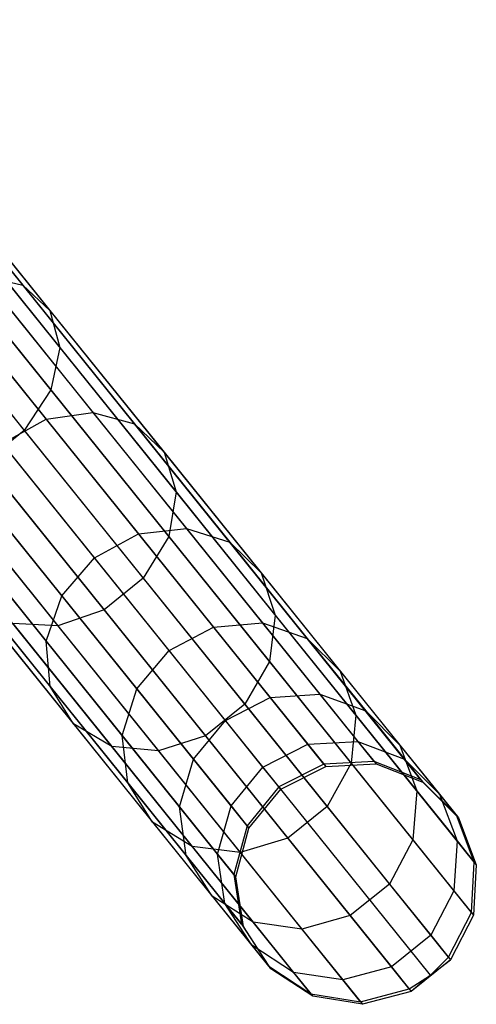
# Model space of a CAD drawing. Extents: x -102 to 102, y -101 to 102.
# Tile 324 of 481: x 60.33 to 64.1, y -79.39 to -71.26. Entities that reach past the tile are written whole.
import ezdxf

# ---------------------------------------------------------------- set-up
doc = ezdxf.new("R2010")
doc.units = 0
doc.header["$LTSCALE"] = 25.4
doc.layers.get('0').update_dxf_attribs({"linetype": 'CONTINUOUS'})

# ---------------------------------------------------------------- blocks, each defined once
blk = doc.blocks.new('NL2500011659_STL')
at = {"color": 0}
for p, q in [((62.841, -77.4063, -28.8314), (51.443, -63.2419, -288.8314)), ((62.841, -77.4063, -28.8314), (51.443, -63.2419, -288.8314)), ((63.256, -77.3854, -28.8485), (51.8579, -63.2209, -288.8484)), ((63.256, -77.3854, -28.8485), (51.8579, -63.2209, -288.8484)), ((63.6432, -77.5349, -28.8736), (52.2451, -63.3704, -288.8736)), ((63.6432, -77.5349, -28.8736), (52.2451, -63.3704, -288.8736)), ((62.4701, -77.5941, -28.8254), (51.072, -63.4297, -288.8254)), ((62.4701, -77.5941, -28.8254), (51.072, -63.4297, -288.8254)), ((63.9357, -77.829, -28.9024), (52.5376, -63.6646, -288.9024)), ((63.9357, -77.829, -28.9024), (52.5376, -63.6646, -288.9024)), ((62.2073, -77.9163, -28.8314), (50.8092, -63.7519, -288.8314)), ((62.2073, -77.9163, -28.8314), (50.8092, -63.7519, -288.8314)), ((64.0829, -78.217, -28.93), (52.6848, -64.0525, -288.93)), ((64.0829, -78.217, -28.93), (52.6848, -64.0525, -288.93)), ((62.098, -78.3172, -28.8485), (50.7, -64.1527, -288.8484)), ((62.098, -78.3172, -28.8485), (50.7, -64.1527, -288.8484)), ((64.0594, -78.6316, -28.9515), (52.6613, -64.4671, -288.9516)), ((64.0594, -78.6316, -28.9515), (52.6613, -64.4671, -288.9516)), ((62.1613, -78.7274, -28.8736), (50.7632, -64.5629, -288.8736)), ((62.1613, -78.7274, -28.8736), (50.7632, -64.5629, -288.8736)), ((63.8692, -79.0012, -28.9634), (52.4711, -64.8367, -288.9633)), ((63.8692, -79.0012, -28.9634), (52.4711, -64.8367, -288.9633)), ((62.386, -79.076, -28.9024), (50.988, -64.9116, -288.9024)), ((62.386, -79.076, -28.9024), (50.988, -64.9116, -288.9024)), ((63.7209, -79.1485, -28.9649), (52.3228, -64.984, -288.9649)), ((63.7209, -79.1485, -28.9649), (52.3228, -64.984, -288.9649)), ((63.5452, -79.2618, -28.9634), (52.1472, -65.0974, -288.9633)), ((63.5452, -79.2618, -28.9634), (52.1472, -65.0974, -288.9633)), ((62.7335, -79.3028, -28.93), (51.3354, -65.1384, -288.93)), ((62.7335, -79.3028, -28.93), (51.3354, -65.1384, -288.93)), ((63.1435, -79.3685, -28.9515), (51.7454, -65.2041, -288.9516)), ((63.1435, -79.3685, -28.9515), (51.7454, -65.2041, -288.9516)), ((59.3106, -72.1508, -12.4791), (60.3569, -73.451, -14.0708)), ((59.3106, -72.1508, -12.4791), (60.3569, -73.451, -14.0708)), ((59.5121, -72.3319, -12.1637), (60.5804, -73.6594, -13.7888)), ((59.5121, -72.3319, -12.1637), (60.5804, -73.6594, -13.7888)), ((59.5723, -72.6116, -11.862), (60.6616, -73.9653, -13.519)), ((59.5723, -72.6116, -11.862), (60.6616, -73.9653, -13.519)), ((59.4808, -72.9417, -11.6263), (60.5865, -74.3158, -13.3083)), ((59.4808, -72.9417, -11.6263), (60.5865, -74.3158, -13.3083)), ((59.2534, -73.2651, -11.4973), (60.3681, -74.6503, -13.1929)), ((59.2534, -73.2651, -11.4973), (60.3681, -74.6503, -13.1929)), ((60.0298, -73.3762, -14.3164), (60.9353, -74.5015, -16.0597)), ((60.0298, -73.3762, -14.3164), (60.9353, -74.5015, -16.0597)), ((60.0298, -73.3762, -14.3164), (60.3569, -73.451, -14.0708)), ((60.0298, -73.3762, -14.3164), (60.3569, -73.451, -14.0708)), ((59.6556, -73.4478, -14.4831), (60.5497, -74.5589, -16.2044)), ((59.6556, -73.4478, -14.4831), (60.5497, -74.5589, -16.2044)), ((60.3569, -73.451, -14.0708), (61.2793, -74.5973, -15.8466)), ((60.3569, -73.451, -14.0708), (61.2793, -74.5973, -15.8466)), ((60.3569, -73.451, -14.0708), (60.5804, -73.6594, -13.7888)), ((60.3569, -73.451, -14.0708), (60.5804, -73.6594, -13.7888)), ((60.5804, -73.6594, -13.7888), (61.5222, -74.8298, -15.6019)), ((60.5804, -73.6594, -13.7888), (61.5222, -74.8298, -15.6019)), ((60.5804, -73.6594, -13.7888), (60.6616, -73.9653, -13.519)), ((60.5804, -73.6594, -13.7888), (60.6616, -73.9653, -13.519)), ((60.6616, -73.9653, -13.519), (60.5865, -74.3158, -13.3083)), ((60.6616, -73.9653, -13.519), (60.5865, -74.3158, -13.3083)), ((60.6616, -73.9653, -13.519), (61.6219, -75.1587, -15.3679)), ((60.6616, -73.9653, -13.519), (61.6219, -75.1587, -15.3679)), ((60.5865, -74.3158, -13.3083), (60.3681, -74.6503, -13.1929)), ((60.5865, -74.3158, -13.3083), (60.3681, -74.6503, -13.1929)), ((60.5865, -74.3158, -13.3083), (61.5613, -75.5272, -15.185)), ((60.5865, -74.3158, -13.3083), (61.5613, -75.5272, -15.185)), ((60.1892, -74.7596, -16.2556), (60.5497, -74.5589, -16.2044)), ((60.1892, -74.7596, -16.2556), (60.5497, -74.5589, -16.2044)), ((60.5497, -74.5589, -16.2044), (60.9353, -74.5015, -16.0597)), ((60.5497, -74.5589, -16.2044), (60.9353, -74.5015, -16.0597)), ((60.5497, -74.5589, -16.2044), (61.3115, -75.5056, -18.0807)), ((60.5497, -74.5589, -16.2044), (61.3115, -75.5056, -18.0807)), ((60.9353, -74.5015, -16.0597), (61.7069, -75.4603, -17.9601)), ((60.9353, -74.5015, -16.0597), (61.7069, -75.4603, -17.9601)), ((60.9353, -74.5015, -16.0597), (61.2793, -74.5973, -15.8466)), ((60.9353, -74.5015, -16.0597), (61.2793, -74.5973, -15.8466)), ((61.2793, -74.5973, -15.8466), (62.0652, -75.574, -17.7823)), ((61.2793, -74.5973, -15.8466), (62.0652, -75.574, -17.7823)), ((61.2793, -74.5973, -15.8466), (61.5222, -74.8298, -15.6019)), ((61.2793, -74.5973, -15.8466), (61.5222, -74.8298, -15.6019)), ((60.3681, -74.6503, -13.1929), (60.0441, -74.911, -13.1929)), ((60.3681, -74.6503, -13.1929), (60.0441, -74.911, -13.1929)), ((60.3681, -74.6503, -13.1929), (61.3508, -75.8715, -15.0849)), ((60.3681, -74.6503, -13.1929), (61.3508, -75.8715, -15.0849)), ((60.9475, -75.702, -18.1234), (60.1892, -74.7596, -16.2556)), ((60.9475, -75.702, -18.1234), (60.1892, -74.7596, -16.2556)), ((61.5222, -74.8298, -15.6019), (62.3246, -75.827, -17.5782)), ((61.5222, -74.8298, -15.6019), (62.3246, -75.827, -17.5782)), ((61.5222, -74.8298, -15.6019), (61.6219, -75.1587, -15.3679)), ((61.5222, -74.8298, -15.6019), (61.6219, -75.1587, -15.3679)), ((60.0441, -74.911, -13.1929), (61.0268, -76.1322, -15.0849)), ((60.0441, -74.911, -13.1929), (61.0268, -76.1322, -15.0849)), ((59.6706, -75.0528, -13.3083), (60.6454, -76.2642, -15.185)), ((59.6706, -75.0528, -13.3083), (60.6454, -76.2642, -15.185)), ((59.916, -75.0689, -16.2044), (60.6778, -76.0156, -18.0807)), ((59.916, -75.0689, -16.2044), (60.6778, -76.0156, -18.0807)), ((61.6219, -75.1587, -15.3679), (61.5613, -75.5272, -15.185)), ((61.6219, -75.1587, -15.3679), (61.5613, -75.5272, -15.185)), ((61.6219, -75.1587, -15.3679), (62.4401, -76.1755, -17.3831)), ((61.6219, -75.1587, -15.3679), (62.4401, -76.1755, -17.3831)), ((59.7774, -75.4333, -16.0597), (60.549, -76.3921, -17.9601)), ((59.7774, -75.4333, -16.0597), (60.549, -76.3921, -17.9601)), ((60.9475, -75.702, -18.1234), (61.3115, -75.5056, -18.0807)), ((60.9475, -75.702, -18.1234), (61.3115, -75.5056, -18.0807)), ((61.3115, -75.5056, -18.0807), (61.7069, -75.4603, -17.9601)), ((61.3115, -75.5056, -18.0807), (61.7069, -75.4603, -17.9601)), ((61.3115, -75.5056, -18.0807), (61.9306, -76.2749, -20.0862)), ((61.3115, -75.5056, -18.0807), (61.9306, -76.2749, -20.0862)), ((61.5613, -75.5272, -15.185), (61.3508, -75.8715, -15.0849)), ((61.5613, -75.5272, -15.185), (61.3508, -75.8715, -15.0849)), ((61.5613, -75.5272, -15.185), (62.3918, -76.5593, -17.2306)), ((61.5613, -75.5272, -15.185), (62.3918, -76.5593, -17.2306)), ((61.7069, -75.4603, -17.9601), (62.3339, -76.2395, -19.9912)), ((61.7069, -75.4603, -17.9601), (62.3339, -76.2395, -19.9912)), ((61.7069, -75.4603, -17.9601), (62.0652, -75.574, -17.7823)), ((61.7069, -75.4603, -17.9601), (62.0652, -75.574, -17.7823)), ((62.0652, -75.574, -17.7823), (62.7039, -76.3676, -19.8514)), ((62.0652, -75.574, -17.7823), (62.7039, -76.3676, -19.8514)), ((62.0652, -75.574, -17.7823), (62.3246, -75.827, -17.5782)), ((62.0652, -75.574, -17.7823), (62.3246, -75.827, -17.5782)), ((60.6778, -76.0156, -18.0807), (60.9475, -75.702, -18.1234)), ((60.6778, -76.0156, -18.0807), (60.9475, -75.702, -18.1234)), ((61.5638, -76.4678, -20.1198), (60.9475, -75.702, -18.1234)), ((61.5638, -76.4678, -20.1198), (60.9475, -75.702, -18.1234)), ((59.7974, -75.7898, -15.8466), (60.5833, -76.7665, -17.7823)), ((59.7974, -75.7898, -15.8466), (60.5833, -76.7665, -17.7823)), ((62.3246, -75.827, -17.5782), (62.9767, -76.6373, -19.6907)), ((62.3246, -75.827, -17.5782), (62.9767, -76.6373, -19.6907)), ((62.3246, -75.827, -17.5782), (62.4401, -76.1755, -17.3831)), ((62.3246, -75.827, -17.5782), (62.4401, -76.1755, -17.3831)), ((61.3508, -75.8715, -15.0849), (61.0268, -76.1322, -15.0849)), ((61.3508, -75.8715, -15.0849), (61.0268, -76.1322, -15.0849)), ((61.3508, -75.8715, -15.0849), (62.1881, -76.9121, -17.1471)), ((61.3508, -75.8715, -15.0849), (62.1881, -76.9121, -17.1471)), ((60.549, -76.3921, -17.9601), (60.6778, -76.0156, -18.0807)), ((60.549, -76.3921, -17.9601), (60.6778, -76.0156, -18.0807)), ((60.6778, -76.0156, -18.0807), (61.2968, -76.7849, -20.0862)), ((60.6778, -76.0156, -18.0807), (61.2968, -76.7849, -20.0862)), ((59.9725, -76.0767, -15.6019), (60.775, -77.0739, -17.5782)), ((59.9725, -76.0767, -15.6019), (60.775, -77.0739, -17.5782)), ((61.0268, -76.1322, -15.0849), (60.6454, -76.2642, -15.185)), ((61.0268, -76.1322, -15.0849), (60.6454, -76.2642, -15.185)), ((61.0268, -76.1322, -15.0849), (61.8642, -77.1727, -17.1471)), ((61.0268, -76.1322, -15.0849), (61.8642, -77.1727, -17.1471)), ((62.4401, -76.1755, -17.3831), (62.3918, -76.5593, -17.2306)), ((62.4401, -76.1755, -17.3831), (62.3918, -76.5593, -17.2306)), ((62.4401, -76.1755, -17.3831), (63.105, -77.0017, -19.5371)), ((62.4401, -76.1755, -17.3831), (63.105, -77.0017, -19.5371)), ((60.6454, -76.2642, -15.185), (60.2725, -76.2445, -15.3679)), ((60.2725, -76.2445, -15.3679), (61.0907, -77.2613, -17.3831)), ((60.2725, -76.2445, -15.3679), (61.0907, -77.2613, -17.3831)), ((60.6454, -76.2642, -15.185), (60.2725, -76.2445, -15.3679)), ((60.6454, -76.2642, -15.185), (61.476, -77.2963, -17.2306)), ((60.6454, -76.2642, -15.185), (61.476, -77.2963, -17.2306)), ((61.9306, -76.2749, -20.0862), (62.3339, -76.2395, -19.9912)), ((61.9306, -76.2749, -20.0862), (62.3339, -76.2395, -19.9912)), ((62.3339, -76.2395, -19.9912), (62.8077, -76.8282, -22.1254)), ((62.3339, -76.2395, -19.9912), (62.8077, -76.8282, -22.1254)), ((62.3339, -76.2395, -19.9912), (62.7039, -76.3676, -19.8514)), ((62.3339, -76.2395, -19.9912), (62.7039, -76.3676, -19.8514)), ((61.5638, -76.4678, -20.1198), (61.9306, -76.2749, -20.0862)), ((61.5638, -76.4678, -20.1198), (61.9306, -76.2749, -20.0862)), ((61.9306, -76.2749, -20.0862), (62.3984, -76.8562, -22.1933)), ((61.9306, -76.2749, -20.0862), (62.3984, -76.8562, -22.1933)), ((60.5833, -76.7665, -17.7823), (60.549, -76.3921, -17.9601)), ((60.549, -76.3921, -17.9601), (61.1759, -77.1712, -19.9912)), ((60.549, -76.3921, -17.9601), (61.1759, -77.1712, -19.9912)), ((60.5833, -76.7665, -17.7823), (60.549, -76.3921, -17.9601)), ((62.7039, -76.3676, -19.8514), (63.1865, -76.9674, -22.0253)), ((62.7039, -76.3676, -19.8514), (63.1865, -76.9674, -22.0253)), ((62.7039, -76.3676, -19.8514), (62.9767, -76.6373, -19.6907)), ((62.7039, -76.3676, -19.8514), (62.9767, -76.6373, -19.6907)), ((61.2968, -76.7849, -20.0862), (61.5638, -76.4678, -20.1198)), ((61.2968, -76.7849, -20.0862), (61.5638, -76.4678, -20.1198)), ((62.0294, -77.0465, -22.2174), (61.5638, -76.4678, -20.1198)), ((62.0294, -77.0465, -22.2174), (61.5638, -76.4678, -20.1198)), ((62.3918, -76.5593, -17.2306), (62.1881, -76.9121, -17.1471)), ((62.3918, -76.5593, -17.2306), (62.1881, -76.9121, -17.1471)), ((62.3918, -76.5593, -17.2306), (63.0668, -77.398, -19.417)), ((62.3918, -76.5593, -17.2306), (63.0668, -77.398, -19.417)), ((62.9767, -76.6373, -19.6907), (63.4694, -77.2496, -21.9103)), ((62.9767, -76.6373, -19.6907), (63.4694, -77.2496, -21.9103)), ((62.9767, -76.6373, -19.6907), (63.105, -77.0017, -19.5371)), ((62.9767, -76.6373, -19.6907), (63.105, -77.0017, -19.5371)), ((60.775, -77.0739, -17.5782), (60.5833, -76.7665, -17.7823)), ((60.5833, -76.7665, -17.7823), (61.222, -77.5601, -19.8514)), ((60.5833, -76.7665, -17.7823), (61.222, -77.5601, -19.8514)), ((60.775, -77.0739, -17.5782), (60.5833, -76.7665, -17.7823)), ((61.1759, -77.1712, -19.9912), (61.2968, -76.7849, -20.0862)), ((61.1759, -77.1712, -19.9912), (61.2968, -76.7849, -20.0862)), ((61.2968, -76.7849, -20.0862), (61.7646, -77.3662, -22.1933)), ((61.2968, -76.7849, -20.0862), (61.7646, -77.3662, -22.1933)), ((62.3984, -76.8562, -22.1933), (62.8077, -76.8282, -22.1254)), ((62.3984, -76.8562, -22.1933), (62.8077, -76.8282, -22.1254)), ((62.8077, -76.8282, -22.1254), (63.1218, -77.2186, -24.3333)), ((62.8077, -76.8282, -22.1254), (63.1218, -77.2186, -24.3333)), ((62.8077, -76.8282, -22.1254), (63.1865, -76.9674, -22.0253)), ((62.8077, -76.8282, -22.1254), (63.1865, -76.9674, -22.0253)), ((62.1881, -76.9121, -17.1471), (61.8642, -77.1727, -17.1471)), ((62.1881, -76.9121, -17.1471), (61.8642, -77.1727, -17.1471)), ((62.0294, -77.0465, -22.2174), (62.3984, -76.8562, -22.1933)), ((62.0294, -77.0465, -22.2174), (62.3984, -76.8562, -22.1933)), ((62.1881, -76.9121, -17.1471), (62.8685, -77.7576, -19.3514)), ((62.1881, -76.9121, -17.1471), (62.8685, -77.7576, -19.3514)), ((62.3984, -76.8562, -22.1933), (62.7085, -77.2416, -24.3733)), ((62.3984, -76.8562, -22.1933), (62.7085, -77.2416, -24.3733)), ((63.105, -77.0017, -19.5371), (63.0668, -77.398, -19.417)), ((63.105, -77.0017, -19.5371), (63.0668, -77.398, -19.417)), ((63.105, -77.0017, -19.5371), (63.6075, -77.6261, -21.8003)), ((63.105, -77.0017, -19.5371), (63.6075, -77.6261, -21.8003)), ((63.1865, -76.9674, -22.0253), (63.5065, -77.365, -24.2743)), ((63.1865, -76.9674, -22.0253), (63.5065, -77.365, -24.2743)), ((63.1865, -76.9674, -22.0253), (63.4694, -77.2496, -21.9103)), ((63.1865, -76.9674, -22.0253), (63.4694, -77.2496, -21.9103)), ((61.0907, -77.2613, -17.3831), (60.775, -77.0739, -17.5782)), ((60.775, -77.0739, -17.5782), (61.427, -77.8843, -19.6907)), ((60.775, -77.0739, -17.5782), (61.427, -77.8843, -19.6907)), ((61.0907, -77.2613, -17.3831), (60.775, -77.0739, -17.5782)), ((61.7646, -77.3662, -22.1933), (62.0294, -77.0465, -22.2174)), ((61.7646, -77.3662, -22.1933), (62.0294, -77.0465, -22.2174)), ((62.3382, -77.4302, -24.3875), (62.0294, -77.0465, -22.2174)), ((62.3382, -77.4302, -24.3875), (62.0294, -77.0465, -22.2174)), ((61.222, -77.5601, -19.8514), (61.1759, -77.1712, -19.9912)), ((61.1759, -77.1712, -19.9912), (61.6497, -77.76, -22.1254)), ((61.1759, -77.1712, -19.9912), (61.6497, -77.76, -22.1254)), ((61.222, -77.5601, -19.8514), (61.1759, -77.1712, -19.9912)), ((61.8642, -77.1727, -17.1471), (61.476, -77.2963, -17.2306)), ((61.8642, -77.1727, -17.1471), (61.476, -77.2963, -17.2306)), ((61.8642, -77.1727, -17.1471), (62.5446, -78.0183, -19.3514)), ((61.8642, -77.1727, -17.1471), (62.5446, -78.0183, -19.3514)), ((62.3382, -77.4302, -24.3875), (62.7085, -77.2416, -24.3733)), ((62.3382, -77.4302, -24.3875), (62.7085, -77.2416, -24.3733)), ((62.7085, -77.2416, -24.3733), (63.1218, -77.2186, -24.3333)), ((62.7085, -77.2416, -24.3733), (63.1218, -77.2186, -24.3333)), ((62.7085, -77.2416, -24.3733), (62.8568, -77.4258, -26.5962)), ((62.7085, -77.2416, -24.3733), (62.8568, -77.4258, -26.5962)), ((63.1218, -77.2186, -24.3333), (63.2719, -77.4052, -26.5846)), ((63.1218, -77.2186, -24.3333), (63.2719, -77.4052, -26.5846)), ((63.1218, -77.2186, -24.3333), (63.5065, -77.365, -24.2743)), ((63.1218, -77.2186, -24.3333), (63.5065, -77.365, -24.2743)), ((61.476, -77.2963, -17.2306), (61.0907, -77.2613, -17.3831)), ((61.0907, -77.2613, -17.3831), (61.7556, -78.0876, -19.5371)), ((61.0907, -77.2613, -17.3831), (61.7556, -78.0876, -19.5371)), ((61.476, -77.2963, -17.2306), (61.0907, -77.2613, -17.3831)), ((61.476, -77.2963, -17.2306), (62.1509, -78.135, -19.417)), ((61.476, -77.2963, -17.2306), (62.1509, -78.135, -19.417)), ((63.4694, -77.2496, -21.9103), (63.7961, -77.6556, -24.2065)), ((63.4694, -77.2496, -21.9103), (63.7961, -77.6556, -24.2065)), ((63.4694, -77.2496, -21.9103), (63.6075, -77.6261, -21.8003)), ((63.4694, -77.2496, -21.9103), (63.6075, -77.6261, -21.8003)), ((61.6497, -77.76, -22.1254), (61.7646, -77.3662, -22.1933)), ((61.6497, -77.76, -22.1254), (61.7646, -77.3662, -22.1933)), ((61.7646, -77.3662, -22.1933), (62.0748, -77.7516, -24.3733)), ((61.7646, -77.3662, -22.1933), (62.0748, -77.7516, -24.3733)), ((62.841, -77.4063, -28.8314), (62.4701, -77.5941, -28.8254)), ((62.841, -77.4063, -28.8314), (62.4701, -77.5941, -28.8254)), ((63.256, -77.3854, -28.8485), (62.841, -77.4063, -28.8314)), ((63.256, -77.3854, -28.8485), (62.841, -77.4063, -28.8314)), ((62.841, -77.4063, -28.8314), (62.8568, -77.4258, -26.5962)), ((62.841, -77.4063, -28.8314), (62.8568, -77.4258, -26.5962)), ((62.8568, -77.4258, -26.5962), (63.2719, -77.4052, -26.5846)), ((62.8568, -77.4258, -26.5962), (63.2719, -77.4052, -26.5846)), ((63.0668, -77.398, -19.417), (62.8685, -77.7576, -19.3514)), ((63.0668, -77.398, -19.417), (62.8685, -77.7576, -19.3514)), ((63.0668, -77.398, -19.417), (63.5768, -78.0318, -21.7144)), ((63.0668, -77.398, -19.417), (63.5768, -78.0318, -21.7144)), ((63.6432, -77.5349, -28.8736), (63.256, -77.3854, -28.8485)), ((63.256, -77.3854, -28.8485), (63.2719, -77.4052, -26.5846)), ((63.256, -77.3854, -28.8485), (63.2719, -77.4052, -26.5846)), ((63.6432, -77.5349, -28.8736), (63.256, -77.3854, -28.8485)), ((63.2719, -77.4052, -26.5846), (63.6594, -77.5551, -26.5675)), ((63.2719, -77.4052, -26.5846), (63.6594, -77.5551, -26.5675)), ((63.5065, -77.365, -24.2743), (63.6594, -77.5551, -26.5675)), ((63.5065, -77.365, -24.2743), (63.6594, -77.5551, -26.5675)), ((63.5065, -77.365, -24.2743), (63.7961, -77.6556, -24.2065)), ((63.5065, -77.365, -24.2743), (63.7961, -77.6556, -24.2065)), ((62.0748, -77.7516, -24.3733), (62.3382, -77.4302, -24.3875)), ((62.0748, -77.7516, -24.3733), (62.3382, -77.4302, -24.3875)), ((62.4857, -77.6136, -26.6002), (62.3382, -77.4302, -24.3875)), ((62.4857, -77.6136, -26.6002), (62.3382, -77.4302, -24.3875)), ((62.4857, -77.6136, -26.6002), (62.8568, -77.4258, -26.5962)), ((62.4857, -77.6136, -26.6002), (62.8568, -77.4258, -26.5962)), ((61.427, -77.8843, -19.6907), (61.222, -77.5601, -19.8514)), ((61.222, -77.5601, -19.8514), (61.7046, -78.1599, -22.0253)), ((61.222, -77.5601, -19.8514), (61.7046, -78.1599, -22.0253)), ((61.427, -77.8843, -19.6907), (61.222, -77.5601, -19.8514)), ((63.9357, -77.829, -28.9024), (63.6432, -77.5349, -28.8736)), ((63.6432, -77.5349, -28.8736), (63.6594, -77.5551, -26.5675)), ((63.6432, -77.5349, -28.8736), (63.6594, -77.5551, -26.5675)), ((63.9357, -77.829, -28.9024), (63.6432, -77.5349, -28.8736)), ((63.6594, -77.5551, -26.5675), (63.9522, -77.8496, -26.5479)), ((63.6594, -77.5551, -26.5675), (63.9522, -77.8496, -26.5479)), ((62.4701, -77.5941, -28.8254), (62.2073, -77.9163, -28.8314)), ((62.4701, -77.5941, -28.8254), (62.2073, -77.9163, -28.8314)), ((62.223, -77.9358, -26.5962), (62.4857, -77.6136, -26.6002)), ((62.223, -77.9358, -26.5962), (62.4857, -77.6136, -26.6002)), ((62.4701, -77.5941, -28.8254), (62.4857, -77.6136, -26.6002)), ((62.4701, -77.5941, -28.8254), (62.4857, -77.6136, -26.6002)), ((63.6075, -77.6261, -21.8003), (63.5768, -78.0318, -21.7144)), ((63.6075, -77.6261, -21.8003), (63.5768, -78.0318, -21.7144)), ((63.6075, -77.6261, -21.8003), (63.9406, -78.0401, -24.1417)), ((63.6075, -77.6261, -21.8003), (63.9406, -78.0401, -24.1417)), ((63.7961, -77.6556, -24.2065), (63.9522, -77.8496, -26.5479)), ((63.7961, -77.6556, -24.2065), (63.9522, -77.8496, -26.5479)), ((63.7961, -77.6556, -24.2065), (63.9406, -78.0401, -24.1417)), ((63.7961, -77.6556, -24.2065), (63.9406, -78.0401, -24.1417)), ((61.7046, -78.1599, -22.0253), (61.6497, -77.76, -22.1254)), ((61.6497, -77.76, -22.1254), (61.9638, -78.1504, -24.3333)), ((61.6497, -77.76, -22.1254), (61.9638, -78.1504, -24.3333)), ((61.7046, -78.1599, -22.0253), (61.6497, -77.76, -22.1254)), ((61.9638, -78.1504, -24.3333), (62.0748, -77.7516, -24.3733)), ((61.9638, -78.1504, -24.3333), (62.0748, -77.7516, -24.3733)), ((62.0748, -77.7516, -24.3733), (62.223, -77.9358, -26.5962)), ((62.0748, -77.7516, -24.3733), (62.223, -77.9358, -26.5962)), ((62.8685, -77.7576, -19.3514), (62.5446, -78.0183, -19.3514)), ((62.8685, -77.7576, -19.3514), (62.5446, -78.0183, -19.3514)), ((62.8685, -77.7576, -19.3514), (63.3827, -78.3966, -21.6674)), ((62.8685, -77.7576, -19.3514), (63.3827, -78.3966, -21.6674)), ((61.7556, -78.0876, -19.5371), (61.427, -77.8843, -19.6907)), ((61.427, -77.8843, -19.6907), (61.9198, -78.4966, -21.9103)), ((61.427, -77.8843, -19.6907), (61.9198, -78.4966, -21.9103)), ((61.7556, -78.0876, -19.5371), (61.427, -77.8843, -19.6907)), ((64.0829, -78.217, -28.93), (63.9357, -77.829, -28.9024)), ((63.9357, -77.829, -28.9024), (63.9522, -77.8496, -26.5479)), ((63.9357, -77.829, -28.9024), (63.9522, -77.8496, -26.5479)), ((64.0829, -78.217, -28.93), (63.9357, -77.829, -28.9024)), ((63.9522, -77.8496, -26.5479), (64.0998, -78.2379, -26.5292)), ((63.9522, -77.8496, -26.5479), (64.0998, -78.2379, -26.5292)), ((62.2073, -77.9163, -28.8314), (62.098, -78.3172, -28.8485)), ((62.2073, -77.9163, -28.8314), (62.098, -78.3172, -28.8485)), ((62.114, -78.3369, -26.5846), (62.223, -77.9358, -26.5962)), ((62.114, -78.3369, -26.5846), (62.223, -77.9358, -26.5962)), ((62.2073, -77.9163, -28.8314), (62.223, -77.9358, -26.5962)), ((62.2073, -77.9163, -28.8314), (62.223, -77.9358, -26.5962)), ((62.5446, -78.0183, -19.3514), (62.1509, -78.135, -19.417)), ((62.5446, -78.0183, -19.3514), (62.1509, -78.135, -19.417)), ((62.5446, -78.0183, -19.3514), (63.0587, -78.6572, -21.6674)), ((62.5446, -78.0183, -19.3514), (63.0587, -78.6572, -21.6674)), ((63.5768, -78.0318, -21.7144), (63.3827, -78.3966, -21.6674)), ((63.5768, -78.0318, -21.7144), (63.3827, -78.3966, -21.6674)), ((63.5768, -78.0318, -21.7144), (63.9149, -78.452, -24.0911)), ((63.5768, -78.0318, -21.7144), (63.9149, -78.452, -24.0911)), ((63.9406, -78.0401, -24.1417), (63.9149, -78.452, -24.0911)), ((63.9406, -78.0401, -24.1417), (63.9149, -78.452, -24.0911)), ((63.9406, -78.0401, -24.1417), (64.0998, -78.2379, -26.5292)), ((63.9406, -78.0401, -24.1417), (64.0998, -78.2379, -26.5292)), ((62.1509, -78.135, -19.417), (61.7556, -78.0876, -19.5371)), ((61.7556, -78.0876, -19.5371), (62.2581, -78.712, -21.8003)), ((61.7556, -78.0876, -19.5371), (62.2581, -78.712, -21.8003)), ((62.1509, -78.135, -19.417), (61.7556, -78.0876, -19.5371)), ((62.1509, -78.135, -19.417), (62.6609, -78.7688, -21.7144)), ((62.1509, -78.135, -19.417), (62.6609, -78.7688, -21.7144)), ((61.9198, -78.4966, -21.9103), (61.7046, -78.1599, -22.0253)), ((61.7046, -78.1599, -22.0253), (62.0246, -78.5575, -24.2743)), ((61.7046, -78.1599, -22.0253), (62.0246, -78.5575, -24.2743)), ((61.9198, -78.4966, -21.9103), (61.7046, -78.1599, -22.0253)), ((62.0246, -78.5575, -24.2743), (61.9638, -78.1504, -24.3333)), ((61.9638, -78.1504, -24.3333), (62.114, -78.3369, -26.5846)), ((61.9638, -78.1504, -24.3333), (62.114, -78.3369, -26.5846)), ((62.0246, -78.5575, -24.2743), (61.9638, -78.1504, -24.3333)), ((64.0594, -78.6316, -28.9515), (64.0829, -78.217, -28.93)), ((64.0594, -78.6316, -28.9515), (64.0829, -78.217, -28.93)), ((64.0829, -78.217, -28.93), (64.0998, -78.2379, -26.5292)), ((64.0829, -78.217, -28.93), (64.0998, -78.2379, -26.5292)), ((64.0998, -78.2379, -26.5292), (64.0765, -78.6529, -26.5146)), ((64.0998, -78.2379, -26.5292), (64.0765, -78.6529, -26.5146)), ((62.098, -78.3172, -28.8485), (62.114, -78.3369, -26.5846)), ((62.098, -78.3172, -28.8485), (62.114, -78.3369, -26.5846)), ((62.098, -78.3172, -28.8485), (62.1613, -78.7274, -28.8736)), ((62.098, -78.3172, -28.8485), (62.1613, -78.7274, -28.8736)), ((62.1775, -78.7475, -26.5675), (62.114, -78.3369, -26.5846)), ((62.1775, -78.7475, -26.5675), (62.114, -78.3369, -26.5846)), ((63.3827, -78.3966, -21.6674), (63.0587, -78.6572, -21.6674)), ((63.3827, -78.3966, -21.6674), (63.0587, -78.6572, -21.6674)), ((63.3827, -78.3966, -21.6674), (63.7236, -78.8202, -24.0634)), ((63.3827, -78.3966, -21.6674), (63.7236, -78.8202, -24.0634)), ((63.9149, -78.452, -24.0911), (63.7236, -78.8202, -24.0634)), ((63.9149, -78.452, -24.0911), (63.7236, -78.8202, -24.0634)), ((63.9149, -78.452, -24.0911), (64.0765, -78.6529, -26.5146)), ((63.9149, -78.452, -24.0911), (64.0765, -78.6529, -26.5146)), ((62.2581, -78.712, -21.8003), (61.9198, -78.4966, -21.9103)), ((61.9198, -78.4966, -21.9103), (62.2465, -78.9026, -24.2065)), ((61.9198, -78.4966, -21.9103), (62.2465, -78.9026, -24.2065)), ((62.2581, -78.712, -21.8003), (61.9198, -78.4966, -21.9103)), ((62.2465, -78.9026, -24.2065), (62.0246, -78.5575, -24.2743)), ((62.0246, -78.5575, -24.2743), (62.1775, -78.7475, -26.5675)), ((62.0246, -78.5575, -24.2743), (62.1775, -78.7475, -26.5675)), ((62.2465, -78.9026, -24.2065), (62.0246, -78.5575, -24.2743)), ((63.0587, -78.6572, -21.6674), (62.6609, -78.7688, -21.7144)), ((63.0587, -78.6572, -21.6674), (62.6609, -78.7688, -21.7144)), ((63.0587, -78.6572, -21.6674), (63.3996, -79.0809, -24.0634)), ((63.0587, -78.6572, -21.6674), (63.3996, -79.0809, -24.0634)), ((63.8692, -79.0012, -28.9634), (64.0594, -78.6316, -28.9515)), ((63.8692, -79.0012, -28.9634), (64.0594, -78.6316, -28.9515)), ((64.0765, -78.6529, -26.5146), (63.8865, -79.0226, -26.5066)), ((64.0765, -78.6529, -26.5146), (63.8865, -79.0226, -26.5066)), ((64.0594, -78.6316, -28.9515), (64.0765, -78.6529, -26.5146)), ((64.0594, -78.6316, -28.9515), (64.0765, -78.6529, -26.5146)), ((62.1613, -78.7274, -28.8736), (62.1775, -78.7475, -26.5675)), ((62.1613, -78.7274, -28.8736), (62.1775, -78.7475, -26.5675)), ((62.1613, -78.7274, -28.8736), (62.386, -79.076, -28.9024)), ((62.1613, -78.7274, -28.8736), (62.386, -79.076, -28.9024)), ((62.4026, -79.0966, -26.5479), (62.1775, -78.7475, -26.5675)), ((62.4026, -79.0966, -26.5479), (62.1775, -78.7475, -26.5675)), ((62.6609, -78.7688, -21.7144), (62.2581, -78.712, -21.8003)), ((62.2581, -78.712, -21.8003), (62.5912, -79.126, -24.1417)), ((62.2581, -78.712, -21.8003), (62.5912, -79.126, -24.1417)), ((62.6609, -78.7688, -21.7144), (62.2581, -78.712, -21.8003)), ((62.6609, -78.7688, -21.7144), (62.9991, -79.189, -24.0911)), ((62.6609, -78.7688, -21.7144), (62.9991, -79.189, -24.0911)), ((63.7236, -78.8202, -24.0634), (63.3996, -79.0809, -24.0634)), ((63.7236, -78.8202, -24.0634), (63.3996, -79.0809, -24.0634)), ((63.7236, -78.8202, -24.0634), (63.8865, -79.0226, -26.5066)), ((63.7236, -78.8202, -24.0634), (63.8865, -79.0226, -26.5066)), ((62.5912, -79.126, -24.1417), (62.2465, -78.9026, -24.2065)), ((62.2465, -78.9026, -24.2065), (62.4026, -79.0966, -26.5479)), ((62.2465, -78.9026, -24.2065), (62.4026, -79.0966, -26.5479)), ((62.5912, -79.126, -24.1417), (62.2465, -78.9026, -24.2065)), ((63.8865, -79.0226, -26.5066), (63.5625, -79.2833, -26.5066)), ((63.8865, -79.0226, -26.5066), (63.5625, -79.2833, -26.5066)), ((63.7209, -79.1485, -28.9649), (63.8692, -79.0012, -28.9634)), ((63.7209, -79.1485, -28.9649), (63.8692, -79.0012, -28.9634)), ((63.7209, -79.1485, -28.9649), (63.8865, -79.0226, -26.5066)), ((63.7209, -79.1485, -28.9649), (63.8865, -79.0226, -26.5066)), ((63.8692, -79.0012, -28.9634), (63.8865, -79.0226, -26.5066)), ((63.8692, -79.0012, -28.9634), (63.8865, -79.0226, -26.5066)), ((62.386, -79.076, -28.9024), (62.4026, -79.0966, -26.5479)), ((62.386, -79.076, -28.9024), (62.4026, -79.0966, -26.5479)), ((62.386, -79.076, -28.9024), (62.7335, -79.3028, -28.93)), ((62.386, -79.076, -28.9024), (62.7335, -79.3028, -28.93)), ((62.7504, -79.3238, -26.5292), (62.4026, -79.0966, -26.5479)), ((62.7504, -79.3238, -26.5292), (62.4026, -79.0966, -26.5479)), ((63.3996, -79.0809, -24.0634), (62.9991, -79.189, -24.0911)), ((63.3996, -79.0809, -24.0634), (62.9991, -79.189, -24.0911)), ((63.3996, -79.0809, -24.0634), (63.5625, -79.2833, -26.5066)), ((63.3996, -79.0809, -24.0634), (63.5625, -79.2833, -26.5066)), ((62.9991, -79.189, -24.0911), (62.5912, -79.126, -24.1417)), ((62.5912, -79.126, -24.1417), (62.7504, -79.3238, -26.5292)), ((62.5912, -79.126, -24.1417), (62.7504, -79.3238, -26.5292)), ((62.9991, -79.189, -24.0911), (62.5912, -79.126, -24.1417)), ((62.9991, -79.189, -24.0911), (63.1607, -79.3898, -26.5146)), ((62.9991, -79.189, -24.0911), (63.1607, -79.3898, -26.5146)), ((63.5452, -79.2618, -28.9634), (63.7209, -79.1485, -28.9649)), ((63.5452, -79.2618, -28.9634), (63.7209, -79.1485, -28.9649)), ((63.7209, -79.1485, -28.9649), (63.5625, -79.2833, -26.5066)), ((63.7209, -79.1485, -28.9649), (63.5625, -79.2833, -26.5066)), ((63.1435, -79.3685, -28.9515), (63.5452, -79.2618, -28.9634)), ((63.1435, -79.3685, -28.9515), (63.5452, -79.2618, -28.9634)), ((63.5452, -79.2618, -28.9634), (63.5625, -79.2833, -26.5066)), ((63.5452, -79.2618, -28.9634), (63.5625, -79.2833, -26.5066)), ((62.7335, -79.3028, -28.93), (62.7504, -79.3238, -26.5292)), ((62.7335, -79.3028, -28.93), (62.7504, -79.3238, -26.5292)), ((62.7335, -79.3028, -28.93), (63.1435, -79.3685, -28.9515)), ((62.7335, -79.3028, -28.93), (63.1435, -79.3685, -28.9515)), ((63.1607, -79.3898, -26.5146), (62.7504, -79.3238, -26.5292)), ((63.1607, -79.3898, -26.5146), (62.7504, -79.3238, -26.5292)), ((63.5625, -79.2833, -26.5066), (63.1607, -79.3898, -26.5146)), ((63.5625, -79.2833, -26.5066), (63.1607, -79.3898, -26.5146)), ((63.1435, -79.3685, -28.9515), (63.1607, -79.3898, -26.5146)), ((63.1435, -79.3685, -28.9515), (63.1607, -79.3898, -26.5146))]:
    blk.add_line(p, q, dxfattribs=at)

msp = doc.modelspace()

# ---------------------------------------------------------------- block references
at = {"color": 0}
msp.add_blockref('NL2500011659_STL', (0, 0), dxfattribs=at)

doc.saveas('drawing.dxf')
